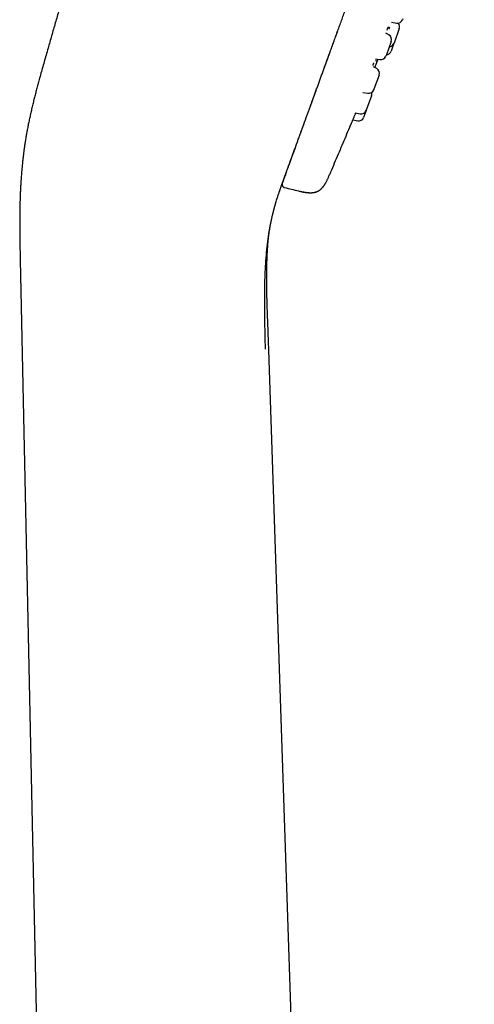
# Model space of a CAD drawing. Header units: millimetres. Extents: x 8 to 571, y 12 to 813.
# Tile 368 of 369: x 511 to 554, y 637 to 729. Entities that reach past the tile are written whole.
import ezdxf

# ---------------------------------------------------------------- set-up
doc = ezdxf.new("R2010")
doc.units = ezdxf.units.MM

msp = doc.modelspace()

# ---------------------------------------------------------------- linework, layer by layer
at = {"color": 7, "linetype": 'Continuous', "lineweight": 30}
for p, q in [((545.773, 728.801), (546.248, 728.724)), ((546.822, 729.115), (546.797, 729.047)), ((540.634, 727.755), (540.712, 727.97)), ((545.517, 727.614), (545.214, 727.789)), ((546.492, 728.21), (545.999, 726.854)), ((545.737, 727.01), (545.277, 725.746)), ((545.993, 726.837), (545.72, 726.088)), ((545.999, 726.854), (545.993, 726.837)), ((544.19, 724.567), (544.444, 725.181)), ((544.248, 725.392), (544.68, 725.316)), ((545.277, 725.746), (545.237, 725.637)), ((544.37, 724.463), (544.067, 724.637)), ((544.59, 723.859), (544.108, 722.535)), ((543.085, 722.243), (543.533, 722.164)), ((544.108, 722.535), (544.09, 722.486)), ((538.305, 721.356), (538.338, 721.449)), ((543.884, 721.921), (543.389, 720.561)), ((537.944, 720.365), (537.973, 720.446)), ((538.061, 720.686), (538.093, 720.775)), ((538.181, 721.017), (538.217, 721.114)), ((542.367, 720.308), (542.828, 720.227)), ((543.385, 720.548), (543.147, 719.894)), ((543.389, 720.561), (543.385, 720.548)), ((537.831, 720.054), (537.857, 720.127)), ((542.134, 719.653), (542.59, 719.573)), ((536.137, 715.4), (536.146, 715.425)), ((535.455, 713.522), (535.504, 713.657)), ((535.738, 713.332), (535.736, 713.327)), ((534.423, 709.882), (534.474, 710.148)), ((510.95, 706.568), (513.53, 585.868)), ((538.031, 585.868), (534.256, 698.085))]:
    msp.add_line(p, q, dxfattribs=at)
for centre, start, end in [((546.327, 729.218), 260.84432, 340), ((546.023, 728.381), 340, 42.99883), ((545.267, 727.181), 340, 60), ((545.523, 727.008), 273.57818, 340), ((545.25, 726.259), 273.57818, 340), ((544.767, 725.808), 260, 340), ((544.12, 724.03), 340, 60), ((543.62, 722.657), 260, 340), ((543.414, 722.092), 340, 16.9551), ((542.915, 720.719), 260, 340), ((542.677, 720.065), 260, 340)]:
    msp.add_arc(centre, 0.5, start, end, dxfattribs=at)
for points, knots in [([(544.767, 811.268), (544.718, 811.159), (544.542, 810.77), (544.241, 810.105), (543.867, 809.274), (543.497, 808.449), (543.092, 807.544), (542.654, 806.56), (542.182, 805.496), (541.661, 804.314), (541.09, 803.011), (540.469, 801.584), (539.848, 800.147), (539.188, 798.606), (538.488, 796.962), (537.752, 795.216), (537.019, 793.463), (536.291, 791.707), (535.57, 789.952), (534.809, 788.083), (534.01, 786.103), (533.175, 784.007), (532.348, 781.913), (531.529, 779.815), (530.722, 777.726), (529.927, 775.644), (529.142, 773.568), (528.364, 771.488), (527.517, 769.198), (526.605, 766.698), (525.631, 763.988), (524.67, 761.276), (523.723, 758.562), (522.856, 756.042), (522.067, 753.715), (521.351, 751.581), (520.643, 749.441), (519.941, 747.293), (519.311, 745.341), (518.751, 743.587), (518.259, 742.034), (517.772, 740.479), (517.289, 738.924), (516.812, 737.372), (516.34, 735.825), (515.909, 734.395), (515.516, 733.082), (515.16, 731.884), (514.808, 730.689), (514.459, 729.494), (514.112, 728.296), (513.827, 727.309), (513.66, 726.721), (513.606, 726.535)], [0, 0, 0, 0, 0.00398, 0.014152, 0.024236, 0.034243, 0.044185, 0.057126, 0.07, 0.082835, 0.100008, 0.11722, 0.134533, 0.151971, 0.172862, 0.193852, 0.214895, 0.235946, 0.256957, 0.277891, 0.302915, 0.327865, 0.352775, 0.377679, 0.402609, 0.427133, 0.451689, 0.476268, 0.500863, 0.532744, 0.564619, 0.596472, 0.628283, 0.660035, 0.684943, 0.709848, 0.734782, 0.75978, 0.784874, 0.802871, 0.820906, 0.838952, 0.856979, 0.874958, 0.89286, 0.910657, 0.924549, 0.938368, 0.952145, 0.965914, 0.979706, 0.993553, 1, 1, 1, 1]), ([(536.417, 716.171), (536.437, 716.226), (536.477, 716.335), (536.541, 716.51), (536.607, 716.693), (536.677, 716.884), (536.749, 717.083), (536.824, 717.289), (536.902, 717.503), (536.983, 717.725), (537.068, 717.958), (537.157, 718.203), (537.25, 718.46), (537.347, 718.726), (537.448, 719.002), (537.552, 719.288), (537.66, 719.584), (537.771, 719.889), (537.886, 720.205), (538.004, 720.53), (538.126, 720.865), (538.251, 721.209), (538.38, 721.563), (538.512, 721.926), (538.644, 722.289), (538.776, 722.65), (538.906, 723.008), (539.039, 723.374), (539.175, 723.748), (539.314, 724.129), (539.459, 724.528), (539.611, 724.946), (539.77, 725.384), (539.932, 725.828), (540.097, 726.28), (540.263, 726.736), (540.43, 727.196), (540.599, 727.659), (540.769, 728.128), (540.943, 728.606), (541.12, 729.092), (541.301, 729.587), (541.483, 730.088), (541.666, 730.592), (541.852, 731.102), (542.038, 731.615), (542.237, 732.161), (542.448, 732.74), (542.671, 733.352), (542.895, 733.968), (543.121, 734.588), (543.348, 735.212), (543.571, 735.826), (543.792, 736.432), (544.008, 737.027), (544.226, 737.625), (544.444, 738.224), (544.684, 738.884), (544.947, 739.606), (545.232, 740.39), (545.518, 741.174), (545.803, 741.959), (546.09, 742.745), (546.376, 743.532), (546.699, 744.419), (547.058, 745.405), (547.453, 746.492), (547.849, 747.58), (548.248, 748.676), (548.651, 749.781), (549.056, 750.895), (549.461, 752.009), (549.867, 753.124), (550.273, 754.24), (550.68, 755.356), (551.086, 756.473), (551.492, 757.589), (551.899, 758.706), (552.305, 759.823), (552.712, 760.94), (553.118, 762.056), (553.389, 762.8), (553.524, 763.172)], [0, 0, 0, 0, 0.009915, 0.019832, 0.02975, 0.039666, 0.049582, 0.059319, 0.069053, 0.078786, 0.088519, 0.098455, 0.108392, 0.118331, 0.128271, 0.138211, 0.14815, 0.158088, 0.168026, 0.177962, 0.187897, 0.197832, 0.207766, 0.217701, 0.227636, 0.236745, 0.245857, 0.254969, 0.26408, 0.273189, 0.282298, 0.292212, 0.302127, 0.31204, 0.321954, 0.331867, 0.341603, 0.351341, 0.36108, 0.37082, 0.38076, 0.390699, 0.400637, 0.410574, 0.420509, 0.430444, 0.440378, 0.45197, 0.463562, 0.475156, 0.48675, 0.498344, 0.509936, 0.520865, 0.531793, 0.542722, 0.553653, 0.564584, 0.578753, 0.592921, 0.607085, 0.621247, 0.635408, 0.649571, 0.663736, 0.683214, 0.702689, 0.722163, 0.741639, 0.761515, 0.781391, 0.801265, 0.821138, 0.841011, 0.860884, 0.880758, 0.900633, 0.92051, 0.940385, 0.960258, 0.980129, 1, 1, 1, 1]), ([(545.331, 728.062), (545.337, 728.075), (545.353, 728.111), (545.375, 728.162), (545.398, 728.213), (545.418, 728.257), (545.434, 728.293), (545.448, 728.321), (545.458, 728.343), (545.467, 728.361), (545.473, 728.373), (545.477, 728.381), (545.48, 728.387), (545.482, 728.39), (545.482, 728.391), (545.482, 728.391), (545.482, 728.391)], [0, 0, 0, 0, 0.076253, 0.195223, 0.312184, 0.420423, 0.519959, 0.610819, 0.693037, 0.766617, 0.83158, 0.887955, 0.91884, 0.950255, 0.990436, 1, 1, 1, 1]), ([(545.548, 728.2), (545.548, 728.2), (545.549, 728.2), (545.551, 728.208), (545.557, 728.225), (545.566, 728.252), (545.579, 728.288), (545.59, 728.319), (545.598, 728.339), (545.599, 728.343)], [0, 0, 0, 0, 0.0666652, 0.2222781, 0.3901463, 0.5702852, 0.7603727, 0.9589114, 1, 1, 1, 1]), ([(540.278, 726.778), (540.305, 726.851), (540.347, 726.968), (540.391, 727.089), (540.408, 727.134)], [0, 0, 0, 0, 0.6187972, 1, 1, 1, 1]), ([(540.517, 727.434), (540.522, 727.449), (540.541, 727.501), (540.561, 727.554), (540.574, 727.592)], [0, 0, 0, 0, 0.29588, 1, 1, 1, 1]), ([(513.606, 726.535), (513.544, 726.319), (513.422, 725.892), (513.242, 725.259), (513.068, 724.64), (512.899, 724.034), (512.747, 723.483), (512.611, 722.985), (512.491, 722.538), (512.376, 722.099), (512.266, 721.669), (512.157, 721.231), (512.05, 720.786), (511.946, 720.335), (511.848, 719.894), (511.757, 719.463), (511.672, 719.043), (511.594, 718.633), (511.522, 718.233), (511.457, 717.844), (511.397, 717.465), (511.343, 717.097), (511.294, 716.739), (511.249, 716.393), (511.209, 716.057), (511.173, 715.733), (511.141, 715.42), (511.112, 715.113), (511.086, 714.813), (511.062, 714.521), (511.041, 714.241), (511.023, 713.973), (511.007, 713.718), (510.993, 713.469), (510.98, 713.227), (510.969, 712.993), (510.959, 712.773), (510.951, 712.582), (510.945, 712.416), (510.94, 712.275), (510.936, 712.144), (510.932, 712.022), (510.929, 711.91), (510.926, 711.808), (510.924, 711.716), (510.922, 711.634), (510.92, 711.569), (510.919, 711.52), (510.919, 711.483), (510.918, 711.451), (510.917, 711.424), (510.917, 711.4), (510.916, 711.376), (510.916, 711.349), (510.915, 711.316), (510.915, 711.278), (510.914, 711.236), (510.913, 711.183), (510.912, 711.118), (510.911, 711.039), (510.909, 710.953), (510.908, 710.859), (510.907, 710.757), (510.906, 710.638), (510.905, 710.5), (510.904, 710.341), (510.903, 710.168), (510.902, 709.983), (510.902, 709.786), (510.903, 709.577), (510.904, 709.354), (510.906, 709.118), (510.909, 708.868), (510.912, 708.605), (510.916, 708.336), (510.92, 708.063), (510.925, 707.786), (510.931, 707.498), (510.937, 707.198), (510.943, 706.887), (510.948, 706.676), (510.95, 706.568)], [0, 0, 0, 0, 0.033225, 0.065715, 0.097473, 0.1285, 0.158795, 0.182086, 0.204923, 0.227305, 0.249232, 0.270704, 0.29413, 0.316989, 0.339281, 0.361009, 0.382173, 0.402775, 0.422816, 0.442298, 0.461221, 0.479583, 0.497384, 0.514624, 0.531301, 0.547414, 0.562964, 0.57795, 0.593044, 0.607518, 0.621371, 0.634605, 0.647217, 0.659209, 0.671516, 0.683091, 0.693937, 0.704052, 0.711488, 0.718462, 0.72494, 0.730919, 0.736496, 0.741556, 0.746101, 0.75013, 0.753643, 0.755665, 0.757465, 0.759044, 0.760402, 0.761539, 0.762663, 0.763907, 0.765565, 0.767454, 0.769535, 0.771809, 0.775314, 0.779196, 0.783455, 0.788091, 0.793106, 0.798592, 0.805712, 0.813542, 0.82208, 0.831328, 0.840974, 0.851288, 0.862272, 0.873925, 0.886248, 0.899242, 0.912905, 0.926018, 0.939693, 0.95393, 0.968727, 0.984084, 1, 1, 1, 1]), ([(513.606, 726.535), (513.606, 726.535), (513.606, 726.535), (513.606, 726.535), (513.606, 726.535)], [0, 0, 0, 0, 0.5949723, 1, 1, 1, 1]), ([(539.41, 724.394), (539.412, 724.399), (539.462, 724.535), (539.561, 724.809), (539.709, 725.216), (539.86, 725.63), (540.019, 726.065), (540.146, 726.416), (540.224, 726.629), (540.244, 726.683)], [0, 0, 0, 0, 0.006494, 0.188465, 0.370282, 0.551901, 0.733275, 0.932442, 1, 1, 1, 1]), ([(544.021, 724.773), (544.021, 724.773), (544.021, 724.773), (544.022, 724.775), (544.023, 724.779), (544.026, 724.789), (544.031, 724.806), (544.04, 724.831), (544.051, 724.864), (544.066, 724.907), (544.085, 724.959), (544.099, 724.997), (544.107, 725.019), (544.107, 725.02)], [0, 0, 0, 0, 0.020864, 0.058883, 0.1003, 0.193365, 0.30015, 0.42072, 0.555143, 0.698468, 0.845531, 0.995823, 1, 1, 1, 1]), ([(544.305, 725.179), (544.309, 725.188), (544.317, 725.206), (544.327, 725.226), (544.333, 725.238), (544.337, 725.247), (544.337, 725.247), (544.337, 725.247)], [0, 0, 0, 0, 0.2454499, 0.5002013, 0.7015656, 0.8929631, 1, 1, 1, 1]), ([(544.444, 725.181), (544.444, 725.181), (544.444, 725.181), (544.448, 725.191), (544.457, 725.212), (544.469, 725.242), (544.486, 725.282), (544.5, 725.317), (544.509, 725.341), (544.512, 725.346)], [0, 0, 0, 0, 0.1005404, 0.2736396, 0.4470791, 0.6203868, 0.793099, 0.9558934, 1, 1, 1, 1]), ([(538.441, 721.732), (538.452, 721.761), (538.503, 721.901), (538.594, 722.152), (538.676, 722.378), (538.716, 722.486)], [0, 0, 0, 0, 0.11984, 0.579467, 1, 1, 1, 1]), ([(541.856, 718.988), (541.856, 718.988), (541.856, 718.988), (541.861, 718.999), (541.869, 719.019), (541.882, 719.05), (541.899, 719.089), (541.919, 719.137), (541.942, 719.192), (541.968, 719.255), (541.998, 719.325), (542.031, 719.404), (542.068, 719.492), (542.109, 719.589), (542.152, 719.693), (542.198, 719.803), (542.247, 719.918), (542.297, 720.037), (542.347, 720.157), (542.384, 720.245), (542.404, 720.293), (542.408, 720.301)], [0, 0, 0, 0, 0.033657, 0.091281, 0.149018, 0.206711, 0.264206, 0.3184, 0.372783, 0.427227, 0.481599, 0.535775, 0.593292, 0.650994, 0.708728, 0.766338, 0.823758, 0.881367, 0.935802, 0.990217, 1, 1, 1, 1]), ([(536.417, 716.17), (536.44, 716.232), (536.485, 716.357), (536.553, 716.544), (536.62, 716.727), (536.684, 716.903), (536.751, 717.088), (536.822, 717.283), (536.897, 717.489), (536.976, 717.706), (537.059, 717.934), (537.146, 718.173), (537.237, 718.423), (537.332, 718.685), (537.431, 718.957), (537.535, 719.241), (537.639, 719.527), (537.711, 719.724), (537.745, 719.819)], [0, 0, 0, 0, 0.075707, 0.151419, 0.21093, 0.270476, 0.330073, 0.389741, 0.450719, 0.511813, 0.573049, 0.634451, 0.696011, 0.757676, 0.819394, 0.881111, 0.942775, 1, 1, 1, 1]), ([(539.922, 714.448), (539.97, 714.561), (540.14, 714.956), (540.429, 715.631), (540.788, 716.472), (541.143, 717.306), (541.499, 718.144), (541.736, 718.704), (541.856, 718.988)], [0, 0, 0, 0, 0.074666, 0.261384, 0.446429, 0.630037, 0.812444, 1, 1, 1, 1]), ([(541.856, 718.989), (541.857, 718.991), (541.86, 718.996), (541.866, 719.013), (541.874, 719.032), (541.877, 719.041)], [0, 0, 0, 0, 0.201719, 0.601859, 1, 1, 1, 1]), ([(541.877, 719.039), (541.879, 719.043), (541.884, 719.055), (541.89, 719.071), (541.896, 719.085), (541.897, 719.085)], [0, 0, 0, 0, 0.374088, 0.967854, 1, 1, 1, 1]), ([(535.493, 713.624), (535.536, 713.744), (535.638, 714.027), (535.796, 714.465), (535.964, 714.926), (536.119, 715.353), (536.263, 715.747), (536.366, 716.029), (536.417, 716.171)], [0, 0, 0, 0, 0.101249, 0.239521, 0.437857, 0.624724, 0.811461, 1, 1, 1, 1]), ([(536.146, 715.425), (536.151, 715.44), (536.175, 715.505), (536.22, 715.628), (536.281, 715.797), (536.347, 715.976), (536.394, 716.106), (536.417, 716.171)], [0, 0, 0, 0, 0.070369, 0.302841, 0.535256, 0.767631, 1, 1, 1, 1]), ([(536.222, 715.635), (536.224, 715.641), (536.246, 715.701), (536.269, 715.765), (536.292, 715.827), (536.292, 715.827)], [0, 0, 0, 0, 0.1005342, 0.9988577, 1, 1, 1, 1]), ([(535.523, 713.715), (535.524, 713.716), (535.525, 713.718), (535.531, 713.735), (535.541, 713.762), (535.555, 713.801), (535.573, 713.851), (535.595, 713.911), (535.62, 713.981), (535.649, 714.059), (535.681, 714.148), (535.717, 714.247), (535.757, 714.356), (535.8, 714.476), (535.845, 714.6), (535.878, 714.688), (535.893, 714.729)], [0, 0, 0, 0, 0.074434, 0.148923, 0.223459, 0.298033, 0.372636, 0.447261, 0.517633, 0.58801, 0.658385, 0.728752, 0.799105, 0.869438, 0.939745, 1, 1, 1, 1]), ([(535.89, 714.722), (535.872, 714.672), (535.835, 714.571), (535.802, 714.479), (535.785, 714.434)], [0, 0, 0, 0, 0.500035, 1, 1, 1, 1]), ([(535.847, 714.603), (535.86, 714.641), (535.897, 714.741), (535.928, 714.828), (535.949, 714.883)], [0, 0, 0, 0, 0.368663, 1, 1, 1, 1]), ([(535.972, 714.949), (535.977, 714.962), (535.984, 714.981), (535.99, 714.998), (535.992, 715.004)], [0, 0, 0, 0, 0.683625, 1, 1, 1, 1]), ([(535.978, 714.965), (535.978, 714.966), (535.983, 714.98), (535.988, 714.993), (535.993, 715.005)], [0, 0, 0, 0, 0.073731, 1, 1, 1, 1]), ([(536.001, 715.027), (536.005, 715.039), (536.025, 715.094), (536.064, 715.199), (536.107, 715.317), (536.135, 715.395), (536.145, 715.422)], [0, 0, 0, 0, 0.1032235, 0.4567767, 0.8101305, 1, 1, 1, 1]), ([(535.636, 714.022), (535.644, 714.043), (535.693, 714.18), (535.743, 714.318), (535.783, 714.426), (535.788, 714.441)], [0, 0, 0, 0, 0.141786, 0.8871322, 1, 1, 1, 1]), ([(537.04, 713.003), (537.086, 712.992), (537.175, 712.971), (537.304, 712.943), (537.424, 712.919), (537.536, 712.898), (537.641, 712.881), (537.74, 712.867), (537.833, 712.856), (537.937, 712.845), (538.049, 712.838), (538.169, 712.835), (538.28, 712.838), (538.39, 712.846), (538.499, 712.862), (538.608, 712.885), (538.71, 712.916), (538.806, 712.954), (538.898, 713), (538.982, 713.051), (539.06, 713.107), (539.132, 713.167), (539.203, 713.234), (539.273, 713.309), (539.343, 713.393), (539.413, 713.487), (539.479, 713.583), (539.54, 713.68), (539.597, 713.778), (539.656, 713.884), (539.711, 713.992), (539.765, 714.1), (539.816, 714.208), (539.869, 714.325), (539.904, 714.406), (539.922, 714.448)], [0, 0, 0, 0, 0.038296, 0.073772, 0.106741, 0.137474, 0.166208, 0.193149, 0.218481, 0.242368, 0.277328, 0.309572, 0.339534, 0.367596, 0.398999, 0.428728, 0.457278, 0.485122, 0.51272, 0.540528, 0.564881, 0.590022, 0.616257, 0.643911, 0.67333, 0.704896, 0.739039, 0.767391, 0.797815, 0.830602, 0.86609, 0.89612, 0.928275, 0.962806, 1, 1, 1, 1]), ([(537.042, 713.009), (537.082, 713), (537.158, 712.982), (537.267, 712.958), (537.369, 712.937), (537.463, 712.918), (537.558, 712.901), (537.654, 712.886), (537.75, 712.872), (537.848, 712.86), (537.947, 712.851), (538.045, 712.845), (538.134, 712.842), (538.214, 712.842), (538.296, 712.845), (538.377, 712.852), (538.459, 712.862), (538.529, 712.874), (538.591, 712.888), (538.645, 712.902), (538.694, 712.917), (538.745, 712.935), (538.803, 712.959), (538.87, 712.991), (538.935, 713.027), (538.999, 713.068), (539.06, 713.112), (539.125, 713.165), (539.184, 713.22), (539.238, 713.275), (539.286, 713.329), (539.336, 713.389), (539.389, 713.457), (539.443, 713.533), (539.497, 713.614), (539.55, 713.7), (539.602, 713.79), (539.658, 713.891), (539.711, 713.994), (539.764, 714.1), (539.815, 714.208), (539.869, 714.327), (539.905, 714.411), (539.924, 714.455)], [0, 0, 0, 0, 0.0328996, 0.0631303, 0.0909958, 0.1167557, 0.1406333, 0.1693739, 0.195585, 0.2195765, 0.2491813, 0.2756895, 0.299545, 0.3211084, 0.3406752, 0.3656341, 0.3875654, 0.4068914, 0.4239282, 0.4389087, 0.4520078, 0.4652502, 0.4828175, 0.5027133, 0.5250889, 0.5436708, 0.5640035, 0.5863549, 0.6110856, 0.6291252, 0.6486061, 0.6697379, 0.6927711, 0.7180062, 0.7458055, 0.7714579, 0.7995417, 0.8304311, 0.8645768, 0.8940428, 0.9261724, 0.961342, 1, 1, 1, 1]), ([(534.421, 709.887), (534.422, 709.89), (534.424, 709.904), (534.431, 709.935), (534.44, 709.983), (534.452, 710.04), (534.465, 710.105), (534.481, 710.177), (534.497, 710.254), (534.516, 710.343), (534.538, 710.442), (534.563, 710.551), (534.587, 710.653), (534.606, 710.733), (534.62, 710.793), (534.63, 710.834), (534.639, 710.871), (534.647, 710.905), (534.655, 710.935), (534.662, 710.966), (534.67, 710.998), (534.681, 711.04), (534.694, 711.091), (534.709, 711.152), (534.727, 711.221), (534.746, 711.291), (534.765, 711.365), (534.785, 711.438), (534.804, 711.508), (534.821, 711.57), (534.836, 711.623), (534.848, 711.664), (534.857, 711.695), (534.863, 711.717), (534.868, 711.736), (534.873, 711.754), (534.879, 711.774), (534.887, 711.8), (534.897, 711.834), (534.909, 711.876), (534.923, 711.925), (534.939, 711.978), (534.971, 712.083), (535.014, 712.224), (535.069, 712.396), (535.118, 712.549), (535.167, 712.697), (535.208, 712.819), (535.241, 712.916), (535.266, 712.986), (535.289, 713.055), (535.312, 713.12), (535.334, 713.181), (535.352, 713.233), (535.367, 713.276), (535.38, 713.311), (535.393, 713.348), (535.407, 713.386), (535.42, 713.422), (535.431, 713.454), (535.441, 713.481), (535.448, 713.502), (535.454, 713.518), (535.459, 713.531), (535.464, 713.545), (535.47, 713.561), (535.477, 713.58), (535.481, 713.593), (535.484, 713.6)], [0, 0, 0, 0, 0.002737, 0.013559, 0.025673, 0.039138, 0.054006, 0.070318, 0.087422, 0.104137, 0.129567, 0.153967, 0.177333, 0.199565, 0.209784, 0.219241, 0.227938, 0.235876, 0.243055, 0.249747, 0.257468, 0.266453, 0.279536, 0.294601, 0.311639, 0.330004, 0.347407, 0.367867, 0.386441, 0.403135, 0.41796, 0.430827, 0.438067, 0.44437, 0.449743, 0.454262, 0.45948, 0.466031, 0.475645, 0.487165, 0.500581, 0.515476, 0.530396, 0.588033, 0.634313, 0.679569, 0.723302, 0.765642, 0.787318, 0.808383, 0.82874, 0.8484, 0.867021, 0.883999, 0.892999, 0.903196, 0.914646, 0.926356, 0.937903, 0.949157, 0.958989, 0.965509, 0.970963, 0.975346, 0.979798, 0.985636, 0.992866, 1, 1, 1, 1]), ([(535.515, 713.688), (535.514, 713.685), (535.513, 713.681), (535.511, 713.673), (535.51, 713.664), (535.509, 713.656), (535.507, 713.647), (535.507, 713.637), (535.506, 713.627), (535.506, 713.617), (535.506, 713.606), (535.506, 713.596), (535.507, 713.587), (535.508, 713.581), (535.509, 713.572), (535.511, 713.56), (535.514, 713.543), (535.521, 713.519), (535.532, 713.489), (535.551, 713.453), (535.58, 713.414), (535.62, 713.376), (535.672, 713.342), (535.713, 713.329), (535.734, 713.323)], [0, 0, 0, 0, 0.104991, 0.20034, 0.286062, 0.362176, 0.428712, 0.485718, 0.533271, 0.571508, 0.6007, 0.621477, 0.629236, 0.635807, 0.642585, 0.654451, 0.672383, 0.696499, 0.727874, 0.768052, 0.81667, 0.872764, 0.934658, 1, 1, 1, 1]), ([(535.736, 713.327), (535.954, 713.274), (536.392, 713.166), (536.83, 713.06), (537.051, 713.007)], [0, 0, 0, 0, 0.4968172, 1, 1, 1, 1]), ([(533.943, 698.2), (533.931, 698.757), (533.907, 699.872), (533.877, 701.545), (533.869, 703.214), (533.894, 704.684), (533.948, 705.944), (534.022, 706.998), (534.125, 708.019), (534.256, 708.995), (534.367, 709.59), (534.421, 709.884)], [0, 0, 0, 0, 0.136712, 0.273457, 0.410498, 0.547369, 0.638188, 0.728678, 0.819265, 0.91068, 1, 1, 1, 1]), ([(534.248, 708.771), (534.248, 708.772), (534.248, 708.773), (534.248, 708.776), (534.249, 708.78), (534.249, 708.785), (534.25, 708.79), (534.25, 708.796), (534.251, 708.802), (534.252, 708.808), (534.253, 708.815), (534.254, 708.823), (534.254, 708.83), (534.255, 708.838), (534.256, 708.845), (534.257, 708.851), (534.258, 708.858), (534.258, 708.864), (534.259, 708.87), (534.26, 708.876), (534.261, 708.882), (534.261, 708.887), (534.262, 708.892), (534.262, 708.897), (534.263, 708.902), (534.264, 708.907), (534.264, 708.913), (534.265, 708.918), (534.266, 708.925), (534.267, 708.933), (534.268, 708.943), (534.27, 708.957), (534.272, 708.972), (534.274, 708.988), (534.276, 709.007), (534.279, 709.027), (534.281, 709.046), (534.284, 709.064), (534.286, 709.08), (534.288, 709.095), (534.29, 709.111), (534.292, 709.125), (534.294, 709.138), (534.296, 709.151), (534.298, 709.164), (534.299, 709.174), (534.301, 709.183), (534.301, 709.189), (534.302, 709.196), (534.303, 709.202), (534.304, 709.209), (534.305, 709.216), (534.306, 709.224), (534.308, 709.234), (534.31, 709.246), (534.312, 709.261), (534.314, 709.277), (534.317, 709.294), (534.32, 709.311), (534.322, 709.328), (534.325, 709.345), (534.328, 709.362), (534.33, 709.378), (534.333, 709.394), (534.335, 709.41), (534.339, 709.431), (534.343, 709.457), (534.348, 709.489), (534.353, 709.519), (534.358, 709.548), (534.363, 709.577), (534.368, 709.606), (534.373, 709.633), (534.377, 709.657), (534.381, 709.678), (534.384, 709.696), (534.387, 709.712), (534.389, 709.724), (534.391, 709.734), (534.393, 709.744), (534.395, 709.755), (534.397, 709.767), (534.4, 709.78), (534.403, 709.795), (534.406, 709.812), (534.409, 709.831), (534.413, 709.851), (534.417, 709.869), (534.419, 709.88), (534.42, 709.884)], [0, 0, 0, 0, 0.028082, 0.055166, 0.081253, 0.106343, 0.130437, 0.153535, 0.175637, 0.198799, 0.220758, 0.241512, 0.261062, 0.279408, 0.294492, 0.308653, 0.321889, 0.3342, 0.345587, 0.355871, 0.365263, 0.373763, 0.381371, 0.388215, 0.394324, 0.400555, 0.407008, 0.413684, 0.420582, 0.427703, 0.440699, 0.454378, 0.4689, 0.484388, 0.501651, 0.519974, 0.538437, 0.55213, 0.565471, 0.578386, 0.590463, 0.601637, 0.611732, 0.6211, 0.630265, 0.639278, 0.643727, 0.648139, 0.652512, 0.656847, 0.661144, 0.665654, 0.670893, 0.676876, 0.685453, 0.695207, 0.706136, 0.717254, 0.727515, 0.738319, 0.74836, 0.758062, 0.767426, 0.776474, 0.785453, 0.794435, 0.810908, 0.827392, 0.843953, 0.856947, 0.870592, 0.884507, 0.897964, 0.907971, 0.91693, 0.924849, 0.932387, 0.936642, 0.940864, 0.945056, 0.949248, 0.953984, 0.959355, 0.965439, 0.972238, 0.979597, 0.987318, 0.995235, 1, 1, 1, 1]), ([(534.42, 709.878), (534.421, 709.885), (534.424, 709.902), (534.429, 709.925), (534.431, 709.939)], [0, 0, 0, 0, 0.38518, 1, 1, 1, 1]), ([(534.256, 698.085), (534.249, 698.307), (534.234, 698.744), (534.212, 699.394), (534.189, 700.028), (534.166, 700.648), (534.143, 701.254), (534.123, 701.804), (534.106, 702.301), (534.092, 702.747), (534.081, 703.184), (534.072, 703.612), (534.065, 704.031), (534.062, 704.433), (534.061, 704.817), (534.062, 705.181), (534.066, 705.533), (534.072, 705.873), (534.08, 706.2), (534.09, 706.515), (534.102, 706.817), (534.116, 707.097), (534.13, 707.357), (534.145, 707.597), (534.161, 707.831), (534.179, 708.063), (534.2, 708.297), (534.222, 708.533), (534.239, 708.691), (534.248, 708.771)], [0, 0, 0, 0, 0.062095, 0.122843, 0.182227, 0.240234, 0.296873, 0.352163, 0.394672, 0.436368, 0.477248, 0.517301, 0.556521, 0.594752, 0.63004, 0.664146, 0.697074, 0.728831, 0.759421, 0.788849, 0.817117, 0.844228, 0.867584, 0.89, 0.911633, 0.933367, 0.955338, 0.977548, 1, 1, 1, 1])]:
    msp.add_open_spline(points, degree=3, knots=knots, dxfattribs=at)

doc.saveas('drawing.dxf')
